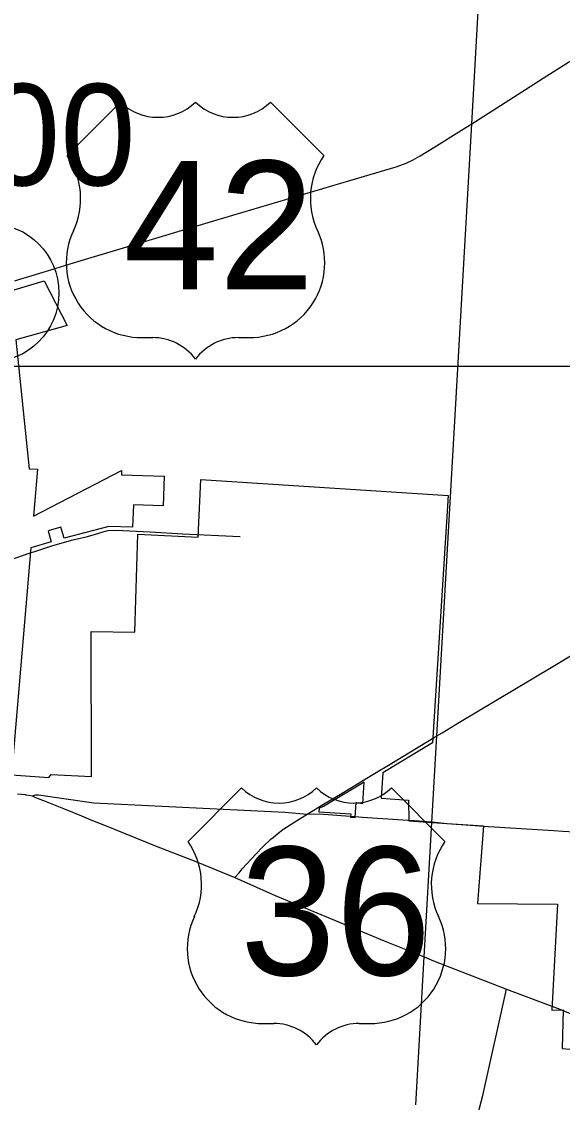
# Model space of a CAD drawing. Extents: x 1659811 to 1934326, y 644115 to 934867.
# Drawn here: x 1815908 to 1821771, y 834048 to 845758 of the extents above; entities that cross this region are included whole.
import ezdxf

# ---------------------------------------------------------------- set-up
doc = ezdxf.new("R2010")
doc.units = 0
for name, color, linetype in [('Default', 7, 'Continuous'), ('GM_X_City_Street', 7, 'Continuous'), ('GM_X_Corporation', 7, 'Continuous'), ('GM_X_County_Road', 7, 'Continuous'), ('GM_X_State_Route', 7, 'Continuous'), ('GM_X_Township', 7, 'Continuous'), ('GM_X_Township_Road', 7, 'Continuous'), ('GM_X_US_Route', 7, 'Continuous'), ('GM_X_US_Shield', 7, 'Continuous'), ('SH_Text', 7, 'Continuous')]:
    doc.layers.add(name, color=color, linetype=linetype)

msp = doc.modelspace()

# ---------------------------------------------------------------- linework, layer by layer
at = {"layer": 'Default'}
msp.add_circle((1815562, 842819), 750, dxfattribs=at)
at = {"layer": 'GM_X_City_Street'}
for points in [[(1813943, 839357), (1814716, 839584), (1815637, 839875), (1816002, 840001), (1816050, 840016)], [(1816021, 837368), (1816062, 837380), (1816090, 837381), (1816690, 837295), (1818762, 837191), (1819004, 837172)], [(1819004, 837172), (1819134, 837175), (1819472, 837149)], [(1819524, 837145), (1819604, 837139), (1820097, 837105)], [(1820652, 833075), (1820849, 833886), (1820873, 833984), (1820908, 834123), (1821164, 835274)]]:
    msp.add_lwpolyline(points, dxfattribs=at)
at = {"layer": 'GM_X_Corporation'}
msp.add_lwpolyline([(1815016, 842610), (1816153, 842951), (1816403, 842466), (1815846, 842310), (1815989, 840914), (1816080, 840907), (1816036, 840400), (1816992, 840894), (1816992, 840847), (1817454, 840834), (1817443, 840510), (1817122, 840521), (1817110, 840282), (1816854, 840287), (1816369, 840160), (1816334, 840281), (1816195, 840241), (1816230, 840120), (1816007, 840055), (1815797, 837596), (1816204, 837568), (1816230, 837602), (1816665, 837580), (1816663, 839149), (1817135, 839141), (1817168, 840204), (1817823, 840172), (1817852, 840795), (1820532, 840624), (1820362, 837942), (1819824, 837620), (1819808, 837343), (1820104, 837324), (1820105, 837097), (1820468, 837073), (1820915, 837044), (1820852, 836201), (1821717, 836195), (1821656, 835046), (1821781, 835050), (1821769, 834633), (1822268, 834587)], dxfattribs=at)
msp.add_lwpolyline([(1819526, 837135), (1819535, 837296), (1819609, 837287), (1819623, 837519), (1819182, 837253), (1819135, 837235), (1819132, 837195), (1819476, 837173), (1819474, 837138)], close=True, dxfattribs=at)
at = {"layer": 'GM_X_County_Road'}
for points in [[(1819472, 837149), (1819494, 837147), (1819524, 837145)], [(1820097, 837105), (1820163, 837101), (1820305, 837091)], [(1820305, 837091), (1820358, 837087), (1820517, 837071), (1820825, 837049)], [(1820825, 837049), (1820913, 837042), (1821680, 836994), (1821777, 836987), (1822028, 836972), (1822074, 836969)]]:
    msp.add_lwpolyline(points, dxfattribs=at)
at = {"layer": 'GM_X_State_Route'}
for points in [[(1820468, 838053), (1820655, 838166), (1821648, 838759), (1824240, 840319)], [(1819182, 837279), (1819382, 837398), (1819716, 837599), (1819921, 837722), (1820411, 838018), (1820468, 838053)], [(1818870, 837089), (1818887, 837100), (1819004, 837172), (1819182, 837279)], [(1818616, 836904), (1818704, 836977), (1818742, 837004), (1818870, 837089)], [(1818221, 836484), (1818267, 836536), (1818298, 836577), (1818447, 836739), (1818522, 836815), (1818613, 836902), (1818616, 836904)]]:
    msp.add_lwpolyline(points, dxfattribs=at)
at = {"layer": 'GM_X_Township'}
msp.add_lwpolyline([(1820182, 834021), (1820274, 835623), (1820357, 837080), (1820411, 838018), (1820789, 844650), (1820950, 847472), (1821204, 851968), (1821306, 853784), (1821743, 860915)], dxfattribs=at)
at = {"layer": 'GM_X_Township_Road'}
msp.add_lwpolyline([(1816050, 840016), (1816237, 840077), (1816448, 840141), (1816624, 840179), (1816708, 840206), (1816793, 840229), (1816843, 840243), (1816931, 840248), (1817301, 840230), (1817654, 840208), (1818276, 840179)], dxfattribs=at)
at = {"layer": 'GM_X_US_Route'}
for points in [[(1815985, 842997), (1816140, 843045), (1816516, 843159), (1818004, 843604), (1819466, 844036), (1819970, 844186), (1820078, 844226), (1820154, 844261), (1820230, 844302), (1820378, 844395), (1820678, 844582), (1820789, 844650), (1821371, 845021), (1821564, 845146), (1821850, 845326), (1822366, 845660), (1822875, 845990), (1823392, 846332), (1823964, 846703), (1824557, 847070), (1825025, 847354), (1825562, 847681), (1826103, 848010), (1826523, 848267)], [(1815834, 842951), (1815888, 842967), (1815985, 842997)], [(1815862, 837391), (1815950, 837382), (1815954, 837381)], [(1815954, 837381), (1815981, 837378), (1816021, 837368), (1816060, 837353), (1816163, 837312), (1816361, 837232), (1816558, 837152)], [(1816558, 837152), (1816658, 837111), (1816823, 837044), (1817348, 836830), (1817814, 836649), (1818221, 836484)], [(1818221, 836484), (1818657, 836290), (1819840, 835798), (1820274, 835623), (1820373, 835583), (1821164, 835274), (1821658, 835092), (1821742, 835058)], [(1821742, 835058), (1821837, 835019), (1821938, 834981)]]:
    msp.add_lwpolyline(points, dxfattribs=at)
at = {"layer": 'GM_X_US_Shield'}
for p, q in [((1816981, 844887), (1816401, 844307)), ((1816981, 844887), (1816401, 844307)), ((1819186, 844307), (1818606, 844887)), ((1819186, 844307), (1818606, 844887)), ((1817213, 842334), (1817329, 842334)), ((1817213, 842334), (1817329, 842334)), ((1818258, 842334), (1818374, 842334)), ((1818258, 842334), (1818374, 842334)), ((1818293, 837455), (1817713, 836875)), ((1818293, 837455), (1817713, 836875)), ((1820497, 836875), (1819917, 837455)), ((1820497, 836875), (1819917, 837455)), ((1818525, 834903), (1818641, 834903)), ((1818525, 834903), (1818641, 834903)), ((1819569, 834903), (1819685, 834903)), ((1819569, 834903), (1819685, 834903))]:
    msp.add_line(p, q, dxfattribs=at)
for centre, radius, start, end in [((1817387, 845301), 580, 225.573, 314.427), ((1817387, 845301), 580, 225.573, 314.427), ((1818200, 845301), 580, 225.573, 314.427), ((1818200, 845301), 580, 225.573, 314.427), ((1815736, 843841), 812, 334.5471, 35.0009), ((1815736, 843841), 812, 334.5471, 35.0009), ((1819851, 843841), 812, 144.9991, 205.4529), ((1819851, 843841), 812, 144.9991, 205.4529), ((1817204, 843147), 812, 154.8319, 270.6383), ((1817204, 843147), 812, 154.8319, 270.6383), ((1818383, 843147), 812, 269.3617, 25.1681), ((1818383, 843147), 812, 269.3617, 25.1681), ((1817329, 841754), 580, 36.8699, 90), ((1817329, 841754), 580, 36.8699, 90), ((1818258, 841754), 580, 90, 143.1301), ((1818258, 841754), 580, 90, 143.1301), ((1818699, 837870), 580, 225.573, 314.427), ((1818699, 837870), 580, 225.573, 314.427), ((1819511, 837870), 580, 225.573, 314.427), ((1819511, 837870), 580, 225.573, 314.427), ((1817047, 836409), 812, 334.5471, 35.0009), ((1817047, 836409), 812, 334.5471, 35.0009), ((1821162, 836409), 812, 144.9991, 205.4529), ((1821162, 836409), 812, 144.9991, 205.4529), ((1818516, 835715), 812, 154.8319, 270.6383), ((1818516, 835715), 812, 154.8319, 270.6383), ((1819694, 835715), 812, 269.3617, 25.1681), ((1819694, 835715), 812, 269.3617, 25.1681), ((1818641, 834323), 580, 36.8699, 90), ((1818641, 834323), 580, 36.8699, 90), ((1819569, 834323), 580, 90, 143.1301), ((1819569, 834323), 580, 90, 143.1301)]:
    msp.add_arc(centre, radius, start, end, dxfattribs=at)
at = {"layer": 'SH_Text'}
msp.add_lwpolyline([(1741462, 842026), (1846073, 842026), (1846073, 754070), (1741462, 754070)], close=True, dxfattribs=at)

# ---------------------------------------------------------------- texts
at = {"layer": 'Default'}
msp.add_text('10.00', height=1100, dxfattribs=at).set_placement((1813464, 843983))
at = {"layer": 'GM_X_US_Shield'}
for s, p in [('42', (1817010, 842857)), ('42', (1817010, 842857)), ('36', (1818277, 835425)), ('36', (1818277, 835425))]:
    msp.add_text(s, height=1392.2, dxfattribs=at).set_placement(p)

doc.saveas('drawing.dxf')
